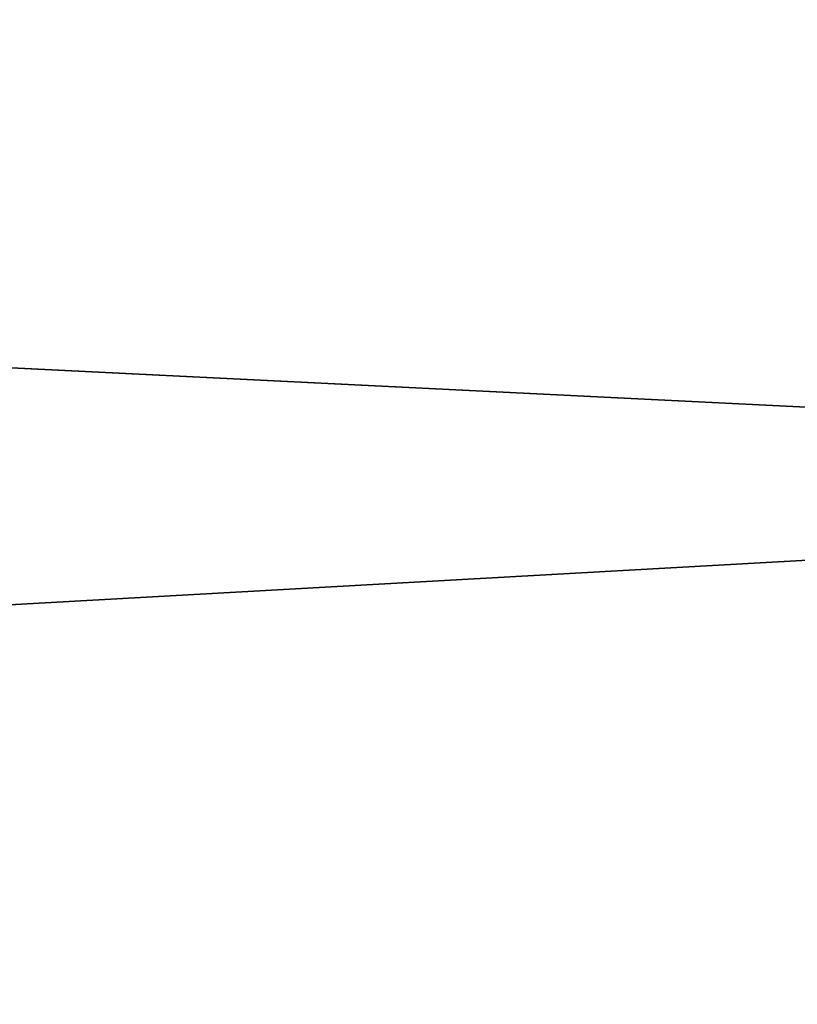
# Model space of a CAD drawing. Header units: millimetres. Extents: x -522 to 188, y -54 to 63.
# Tile 462 of 656: x -4.0117 to -3.9875, y -36.7694 to -36.7387. Entities that reach past the tile are written whole.
import ezdxf

# ---------------------------------------------------------------- set-up
doc = ezdxf.new("R2010")
doc.units = ezdxf.units.MM
doc.header["$LTSCALE"] = 65.185185
for name, color, linetype in [('1', 7, 'CONTINUOUS'), ('2', 7, 'CONTINUOUS'), ('8', 7, 'CONTINUOUS'), ('9', 7, 'CONTINUOUS')]:
    doc.layers.add(name, color=color, linetype=linetype)

msp = doc.modelspace()

# ---------------------------------------------------------------- linework, layer by layer
at = {"layer": '1', "color": 7, "linetype": 'CONTINUOUS'}
for points in [[(-4.178775, -36.8, -12.310068), (-3.364648, 23, -12.557036), (-3.364709, -36.8, -12.557017), (-4.178775, -36.8, -12.310068)], [(-4.178713, 23, -12.310092), (-3.364648, 23, -12.557036), (-4.178775, -36.8, -12.310068), (-4.178713, 23, -12.310092)]]:
    msp.add_3dface(points, dxfattribs=at)
at = {"layer": '2', "color": 7, "linetype": 'CONTINUOUS'}
for points in [[(-3.364709, -36.8, 12.557017), (-4.178713, 23, 12.310092), (-4.178775, -36.8, 12.310068), (-3.364709, -36.8, 12.557017)], [(-3.364648, 23, 12.557036), (-4.178713, 23, 12.310092), (-3.364709, -36.8, 12.557017), (-3.364648, 23, 12.557036)]]:
    msp.add_3dface(points, dxfattribs=at)
at = {"layer": '8', "color": 3, "linetype": 'CONTINUOUS'}
for points in [[(-3.617747, -36.734931, -10.657538), (-4.262876, -36.770913, -10.291494), (-4.307037, -36.734931, -10.398108), (-3.617747, -36.734931, -10.657538)], [(-3.580653, -36.770913, -10.548265), (-4.262876, -36.770913, -10.291494), (-3.617747, -36.734931, -10.657538), (-3.580653, -36.770913, -10.548265)]]:
    msp.add_3dface(points, dxfattribs=at)
at = {"layer": '9', "color": 3, "linetype": 'CONTINUOUS'}
for points in [[(-4.262876, -36.770913, 10.291494), (-3.580653, -36.770913, 10.548265), (-4.307037, -36.734931, 10.398108), (-4.262876, -36.770913, 10.291494)], [(-4.307037, -36.734931, 10.398108), (-3.580653, -36.770913, 10.548265), (-3.617747, -36.734931, 10.657538), (-4.307037, -36.734931, 10.398108)]]:
    msp.add_3dface(points, dxfattribs=at)

doc.saveas('drawing.dxf')
